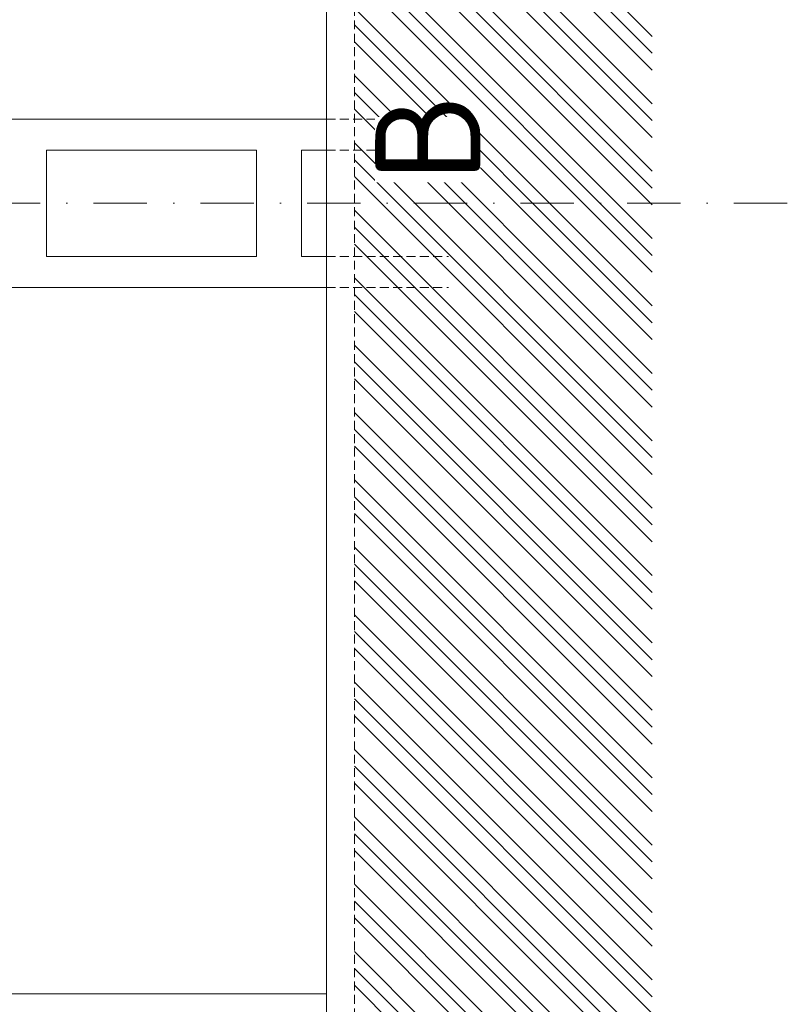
# Model space of a CAD drawing. Header units: millimetres. Extents: x -15830 to 4680139, y -28864 to 2281735.
# Tile 267 of 577: x 130702 to 136184, y 261968 to 268993. Entities that reach past the tile are written whole.
import ezdxf

# ---------------------------------------------------------------- set-up
doc = ezdxf.new("R2010")
doc.units = ezdxf.units.MM
for name, pattern in [('CENTERX2', [101.6, 63.5, -12.7, 12.7, -12.7]), ('DASHDOT', [25.4, 12.7, -6.35, 0, -6.35]), ('HIDDEN', [9.525, 6.35, -3.175])]:
    doc.linetypes.add(name, pattern=pattern)
for name, color, linetype, lineweight in [('A99_N_txt-popis-200', 240, 'Continuous', 5), ('A99_S_kce-pohl', 7, 'Continuous', 5), ('A99_S_kce-rez-sil', 7, 'Continuous', 15), ('A99_S_osy', 1, 'CENTERX2', 5), ('A99_S_sraf', 252, 'Continuous', 9)]:
    doc.layers.add(name, color=color, linetype=linetype, lineweight=lineweight)
doc.styles.add('ad_popis 100', font='isocpeur.ttf', dxfattribs={"height": 200})

msp = doc.modelspace()

# ---------------------------------------------------------------- hatches: boundary and pattern name
at = {"layer": 'A99_S_sraf', "linetype": 'Continuous', "lineweight": 0}
h = msp.add_hatch(dxfattribs=at)
h.set_pattern_fill('ZEM_PUVODNI', color=256, scale=85)
h.set_pattern_definition([(135, (127233.95, 244883.25), (-240.4163, -240.4163), []), (135, (127233.95, 245003.46), (-240.4163, -240.4163), []), (135, (127233.95, 245123.67), (-240.4163, -240.4163), [])])
h.paths.add_polyline_path([(133706.307, 226798.285), (133351.356, 239257.124), (133244.089, 242832.689), (133839.23, 243003.645), (133778.95, 243313.252), (133778.95, 243683.252), (133093.95, 243683.252), (133093.95, 327933.252), (135218.95, 327933.252), (135218.95, 226795.752)])

# ---------------------------------------------------------------- linework, layer by layer
at = {"layer": 'A99_S_kce-pohl'}
for p, q in [((120893.95, 268283.252), (132893.95, 268283.252)), ((130893.95, 268063.252), (132393.95, 268063.252)), ((130893.95, 268063.252), (130893.95, 267303.252)), ((132393.95, 268063.252), (132393.95, 267303.252)), ((132713.95, 268063.252), (132893.95, 268063.252)), ((132713.95, 268063.252), (132713.95, 267303.252)), ((130893.95, 267303.252), (132393.95, 267303.252)), ((132713.95, 267303.252), (132893.95, 267303.252)), ((125833.95, 267083.252), (132893.95, 267083.252)), ((125233.95, 262043.252), (132893.95, 262043.252))]:
    msp.add_line(p, q, dxfattribs=at)
at = {"layer": 'A99_S_kce-rez-sil', "color": 7, "linetype": 'HIDDEN', "lineweight": 5, "ltscale": 10}
msp.add_line((133093.95, 243683.252), (133093.95, 327933.252), dxfattribs=at)
at = {"layer": 'A99_S_kce-rez-sil', "color": 7, "linetype": 'Continuous', "lineweight": 15}
msp.add_line((132893.95, 243683.252), (132893.95, 270713.252), dxfattribs=at)
at = {"layer": 'A99_S_kce-rez-sil', "color": 7, "linetype": 'HIDDEN', "lineweight": 5, "ltscale": 10}
for points in [[(132893.95, 268283.252), (133763.95, 268283.252)], [(132893.95, 268063.252), (133763.95, 268063.252)], [(132893.95, 267303.252), (133763.95, 267303.252)], [(132893.95, 267083.252), (133763.95, 267083.252)]]:
    msp.add_lwpolyline(points, dxfattribs=at)
at = {"layer": 'A99_S_osy', "linetype": 'DASHDOT', "lineweight": 5, "ltscale": 30}
msp.add_lwpolyline([(136183.768, 267683.252), (116163.768, 267683.252)], dxfattribs=at)

# ---------------------------------------------------------------- next in the draw order: texts
at = {"layer": 'A99_N_txt-popis-200', "color": 1, "lineweight": 0, "insert": (133240.453, 267833.252), "char_height": 750, "width": 465, "attachment_point": 1, "rotation": 90, "style": 'ad_popis 100', "bg_fill": 3, "box_fill_scale": 1, "bg_fill_color": 256, "bg_fill_transparency": 0}
msp.add_mtext('B', dxfattribs=at)

doc.saveas('drawing.dxf')
